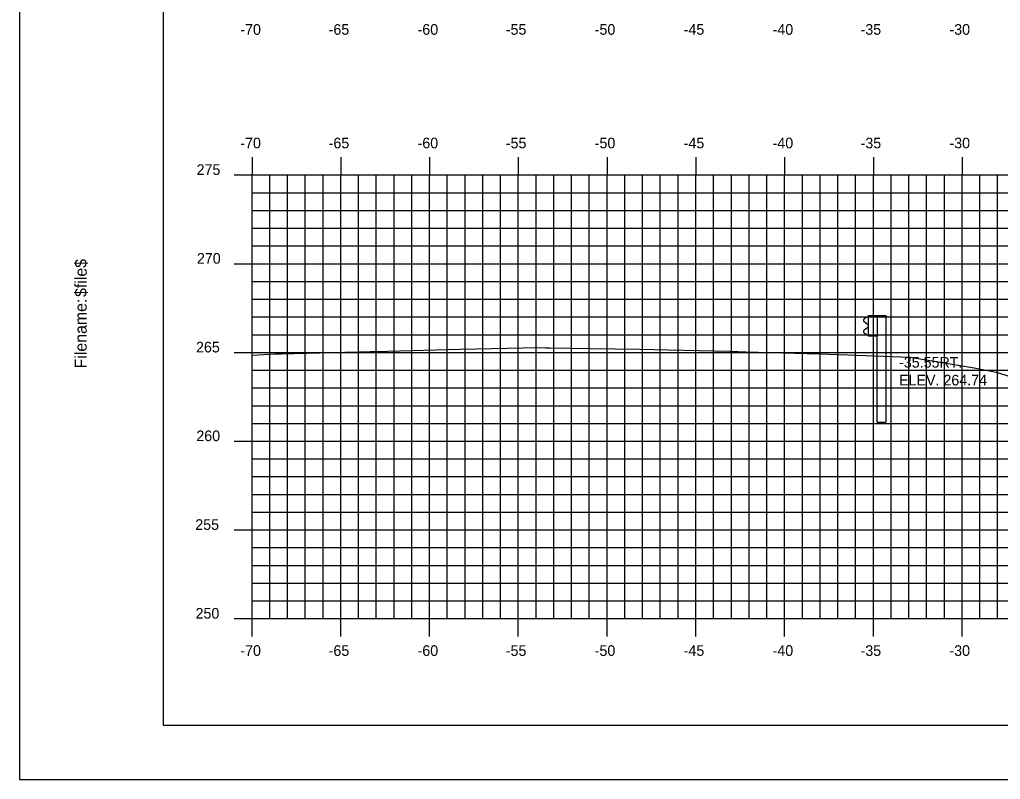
# Model space of a CAD drawing. Extents: x 1170543 to 1177585, y 609599 to 610623.
# Drawn here: x 1175717.5 to 1175772.7, y 609598.8 to 609641.6 of the extents above; entities that cross this region are included whole.
import ezdxf

# ---------------------------------------------------------------- set-up
doc = ezdxf.new("R2010")
doc.units = 0
for name, color, linetype in [('BORDER', 7, 'Continuous'), ('D_Text_Standard', 7, 'Continuous'), ('H_V ANNOTATION', 7, 'Continuous'), ('MAJOR', 7, 'Continuous'), ('MINOR', 7, 'Continuous'), ('PLOT BOUNDARY', 7, 'Continuous'), ('S_Guardrail_Beam', 7, 'Continuous'), ('S_Roadway_Centerline', 7, 'Continuous')]:
    doc.layers.add(name, color=color, linetype=linetype)

msp = doc.modelspace()

# ---------------------------------------------------------------- linework, layer by layer
at = {"layer": 'BORDER'}
for p, q in [((1175725.583, 609706.872), (1175725.583, 609601.872)), ((1175725.583, 609601.872), (1175885.583, 609601.872))]:
    msp.add_line(p, q, dxfattribs=at)
at = {"layer": 'MAJOR'}
for p, q in [((1175730.583, 609633.874), (1175730.583, 609632.872)), ((1175735.583, 609633.874), (1175735.583, 609632.872)), ((1175740.583, 609633.874), (1175740.583, 609632.872)), ((1175745.583, 609633.874), (1175745.583, 609632.872)), ((1175750.583, 609633.874), (1175750.583, 609632.872)), ((1175755.583, 609633.874), (1175755.583, 609632.872)), ((1175760.583, 609633.874), (1175760.583, 609632.872)), ((1175765.583, 609633.874), (1175765.583, 609632.872)), ((1175770.583, 609633.874), (1175770.583, 609632.872)), ((1175729.581, 609632.872), (1175730.583, 609632.872)), ((1175730.583, 609632.872), (1175870.583, 609632.872)), ((1175730.583, 609607.872), (1175730.583, 609632.872)), ((1175730.583, 609607.872), (1175730.583, 609632.872)), ((1175730.583, 609632.872), (1175870.583, 609632.872)), ((1175735.583, 609607.872), (1175735.583, 609632.872)), ((1175740.583, 609607.872), (1175740.583, 609632.872)), ((1175745.583, 609607.872), (1175745.583, 609632.872)), ((1175750.583, 609607.872), (1175750.583, 609632.872)), ((1175755.583, 609607.872), (1175755.583, 609632.872)), ((1175760.583, 609607.872), (1175760.583, 609632.872)), ((1175765.583, 609607.872), (1175765.583, 609632.872)), ((1175770.583, 609607.872), (1175770.583, 609632.872)), ((1175729.581, 609627.872), (1175730.583, 609627.872)), ((1175730.583, 609627.872), (1175870.583, 609627.872)), ((1175729.581, 609622.872), (1175730.583, 609622.872)), ((1175730.583, 609622.872), (1175870.583, 609622.872)), ((1175729.581, 609617.872), (1175730.583, 609617.872)), ((1175730.583, 609617.872), (1175870.583, 609617.872)), ((1175729.581, 609612.872), (1175730.583, 609612.872)), ((1175730.583, 609612.872), (1175870.583, 609612.872)), ((1175729.581, 609607.872), (1175730.583, 609607.872)), ((1175730.583, 609607.872), (1175870.583, 609607.872)), ((1175730.583, 609607.872), (1175870.583, 609607.872)), ((1175730.583, 609606.87), (1175730.583, 609607.872)), ((1175735.583, 609606.87), (1175735.583, 609607.872)), ((1175740.583, 609606.87), (1175740.583, 609607.872)), ((1175745.583, 609606.87), (1175745.583, 609607.872)), ((1175750.583, 609606.87), (1175750.583, 609607.872)), ((1175755.583, 609606.87), (1175755.583, 609607.872)), ((1175760.583, 609606.87), (1175760.583, 609607.872)), ((1175765.583, 609606.87), (1175765.583, 609607.872)), ((1175770.583, 609606.87), (1175770.583, 609607.872))]:
    msp.add_line(p, q, dxfattribs=at)
at = {"layer": 'MINOR'}
for p, q in [((1175731.583, 609607.872), (1175731.583, 609632.872)), ((1175732.583, 609607.872), (1175732.583, 609632.872)), ((1175733.583, 609607.872), (1175733.583, 609632.872)), ((1175734.583, 609607.872), (1175734.583, 609632.872)), ((1175736.583, 609607.872), (1175736.583, 609632.872)), ((1175737.583, 609607.872), (1175737.583, 609632.872)), ((1175738.583, 609607.872), (1175738.583, 609632.872)), ((1175739.583, 609607.872), (1175739.583, 609632.872)), ((1175741.583, 609607.872), (1175741.583, 609632.872)), ((1175742.583, 609607.872), (1175742.583, 609632.872)), ((1175743.583, 609607.872), (1175743.583, 609632.872)), ((1175744.583, 609607.872), (1175744.583, 609632.872)), ((1175746.583, 609607.872), (1175746.583, 609632.872)), ((1175747.583, 609607.872), (1175747.583, 609632.872)), ((1175748.583, 609607.872), (1175748.583, 609632.872)), ((1175749.583, 609607.872), (1175749.583, 609632.872)), ((1175751.583, 609607.872), (1175751.583, 609632.872)), ((1175752.583, 609607.872), (1175752.583, 609632.872)), ((1175753.583, 609607.872), (1175753.583, 609632.872)), ((1175754.583, 609607.872), (1175754.583, 609632.872)), ((1175756.583, 609607.872), (1175756.583, 609632.872)), ((1175757.583, 609607.872), (1175757.583, 609632.872)), ((1175758.583, 609607.872), (1175758.583, 609632.872)), ((1175759.583, 609607.872), (1175759.583, 609632.872)), ((1175761.583, 609607.872), (1175761.583, 609632.872)), ((1175762.583, 609607.872), (1175762.583, 609632.872)), ((1175763.583, 609607.872), (1175763.583, 609632.872)), ((1175764.583, 609607.872), (1175764.583, 609632.872)), ((1175766.583, 609607.872), (1175766.583, 609632.872)), ((1175767.583, 609607.872), (1175767.583, 609632.872)), ((1175768.583, 609607.872), (1175768.583, 609632.872)), ((1175769.583, 609607.872), (1175769.583, 609632.872)), ((1175771.583, 609607.872), (1175771.583, 609632.872)), ((1175772.583, 609607.872), (1175772.583, 609632.872)), ((1175730.583, 609631.872), (1175870.583, 609631.872)), ((1175730.583, 609631.872), (1175731.585, 609631.872)), ((1175730.583, 609630.872), (1175870.583, 609630.872)), ((1175730.583, 609630.872), (1175731.585, 609630.872)), ((1175730.583, 609629.872), (1175870.583, 609629.872)), ((1175730.583, 609629.872), (1175731.585, 609629.872)), ((1175730.583, 609628.872), (1175870.583, 609628.872)), ((1175730.583, 609628.872), (1175731.585, 609628.872)), ((1175730.583, 609626.872), (1175870.583, 609626.872)), ((1175730.583, 609626.872), (1175731.585, 609626.872)), ((1175730.583, 609625.872), (1175870.583, 609625.872)), ((1175730.583, 609625.872), (1175731.585, 609625.872)), ((1175730.583, 609624.872), (1175870.583, 609624.872)), ((1175730.583, 609624.872), (1175731.585, 609624.872)), ((1175730.583, 609623.872), (1175870.583, 609623.872)), ((1175730.583, 609623.872), (1175731.585, 609623.872)), ((1175730.583, 609621.872), (1175870.583, 609621.872)), ((1175730.583, 609621.872), (1175731.585, 609621.872)), ((1175730.583, 609620.872), (1175870.583, 609620.872)), ((1175730.583, 609620.872), (1175731.585, 609620.872)), ((1175730.583, 609619.872), (1175870.583, 609619.872)), ((1175730.583, 609619.872), (1175731.585, 609619.872)), ((1175730.583, 609618.872), (1175870.583, 609618.872)), ((1175730.583, 609618.872), (1175731.585, 609618.872)), ((1175730.583, 609616.872), (1175870.583, 609616.872)), ((1175730.583, 609616.872), (1175731.585, 609616.872)), ((1175730.583, 609615.872), (1175870.583, 609615.872)), ((1175730.583, 609615.872), (1175731.585, 609615.872)), ((1175730.583, 609614.872), (1175870.583, 609614.872)), ((1175730.583, 609614.872), (1175731.585, 609614.872)), ((1175730.583, 609613.872), (1175870.583, 609613.872)), ((1175730.583, 609613.872), (1175731.585, 609613.872)), ((1175730.583, 609611.872), (1175870.583, 609611.872)), ((1175730.583, 609611.872), (1175731.585, 609611.872)), ((1175730.583, 609610.872), (1175870.583, 609610.872)), ((1175730.583, 609610.872), (1175731.585, 609610.872)), ((1175730.583, 609609.872), (1175870.583, 609609.872)), ((1175730.583, 609609.872), (1175731.585, 609609.872)), ((1175730.583, 609608.872), (1175870.583, 609608.872)), ((1175730.583, 609608.872), (1175731.585, 609608.872))]:
    msp.add_line(p, q, dxfattribs=at)
at = {"layer": 'PLOT BOUNDARY'}
msp.add_lwpolyline([(1175717.49, 609598.813), (1175887.49, 609598.813), (1175887.49, 609708.813), (1175717.49, 609708.813)], close=True, dxfattribs=at)
at = {"layer": 'S_Guardrail_Beam'}
for p, q in [((1175765.205, 609624.853), (1175765.062, 609624.753)), ((1175765.062, 609624.61), (1175765.257, 609624.473)), ((1175765.304, 609624.874), (1175765.222, 609624.86)), ((1175765.304, 609624.947), (1175765.794, 609624.947)), ((1175765.304, 609623.78), (1175765.304, 609624.947)), ((1175765.794, 609624.947), (1175766.285, 609624.947)), ((1175765.794, 609624.947), (1175765.794, 609623.78)), ((1175766.285, 609624.947), (1175766.285, 609618.947)), ((1175765.257, 609624.254), (1175765.062, 609624.117)), ((1175765.291, 609624.409), (1175765.291, 609624.318)), ((1175765.062, 609623.974), (1175765.205, 609623.874)), ((1175765.222, 609623.868), (1175765.304, 609623.853)), ((1175765.794, 609623.78), (1175765.304, 609623.78)), ((1175765.794, 609618.947), (1175765.794, 609623.78)), ((1175765.794, 609618.947), (1175766.285, 609618.947))]:
    msp.add_line(p, q, dxfattribs=at)
for centre, major_axis, start_param, end_param in [((1175765.112, 609624.681), (-0.0877, 0), 5.323254, 7.243116), ((1175765.229, 609624.819), (-0.0417, 0), 4.886922, 5.323254), ((1175765.112, 609624.046), (-0.0877, 0), 5.323254, 7.243116), ((1175765.212, 609624.409), (0.0789, 0), 0, 0.959931), ((1175765.212, 609624.318), (0.0789, 0), 5.323254, 6.283185), ((1175765.229, 609623.908), (-0.0417, 0), 0.959931, 1.396263)]:
    msp.add_ellipse(centre, major_axis=major_axis, ratio=0.995501, start_param=start_param, end_param=end_param, dxfattribs=at)
at = {"layer": 'S_Roadway_Centerline'}
msp.add_lwpolyline([(1175730.583, 609622.723), (1175731.912, 609622.784), (1175732.183, 609622.796), (1175732.234, 609622.798), (1175737.245, 609622.928), (1175738.238, 609622.951), (1175742.306, 609623.058), (1175744.957, 609623.105), (1175746.781, 609623.142), (1175747.104, 609623.14), (1175747.367, 609623.138), (1175749.645, 609623.098), (1175752.429, 609623.048), (1175754.02, 609623.013), (1175757.49, 609622.938), (1175758.394, 609622.914), (1175762.551, 609622.79), (1175764.145, 609622.734), (1175767.661, 609622.607), (1175768.113, 609622.537), (1175770.477, 609622.143), (1175771.265, 609622.008), (1175772.51, 609621.754), (1175774.739, 609621.06)], dxfattribs=at)

# ---------------------------------------------------------------- texts
at = {"layer": 'BORDER'}
for s, p in [('$file$', (1175721.268, 609625.998)), ('Filename:', (1175721.268, 609621.971))]:
    msp.add_text(s, height=0.6696, rotation=90, dxfattribs=at).set_placement(p)
at = {"layer": 'D_Text_Standard'}
for s, p in [('-35.55RT.', (1175767.033, 609622.014)), ('ELEV. 264.74', (1175767.033, 609621.012))]:
    msp.add_text(s, height=0.6, dxfattribs=at).set_placement(p)
at = {"layer": 'H_V ANNOTATION'}
for s, p in [('-70', (1175729.924, 609640.772)), ('-65', (1175734.9, 609640.772)), ('-60', (1175739.908, 609640.772)), ('-55', (1175744.879, 609640.772)), ('-50', (1175749.887, 609640.772)), ('-45', (1175754.9, 609640.772)), ('-40', (1175759.908, 609640.772)), ('-35', (1175764.863, 609640.772)), ('-30', (1175769.871, 609640.772)), ('-70', (1175729.924, 609634.372)), ('-65', (1175734.9, 609634.372)), ('-60', (1175739.908, 609634.372)), ('-55', (1175744.879, 609634.372)), ('-50', (1175749.887, 609634.372)), ('-45', (1175754.9, 609634.372)), ('-40', (1175759.908, 609634.372)), ('-35', (1175764.863, 609634.372)), ('-30', (1175769.871, 609634.372)), ('275', (1175727.461, 609632.872)), ('270', (1175727.477, 609627.872)), ('265', (1175727.429, 609622.872)), ('260', (1175727.445, 609617.872)), ('255', (1175727.386, 609612.872)), ('250', (1175727.402, 609607.872)), ('-70', (1175729.924, 609605.772)), ('-65', (1175734.9, 609605.772)), ('-60', (1175739.908, 609605.772)), ('-55', (1175744.879, 609605.772)), ('-50', (1175749.887, 609605.772)), ('-45', (1175754.9, 609605.772)), ('-40', (1175759.908, 609605.772)), ('-35', (1175764.863, 609605.772)), ('-30', (1175769.871, 609605.772))]:
    msp.add_text(s, height=0.6, dxfattribs=at).set_placement(p)

doc.saveas('drawing.dxf')
